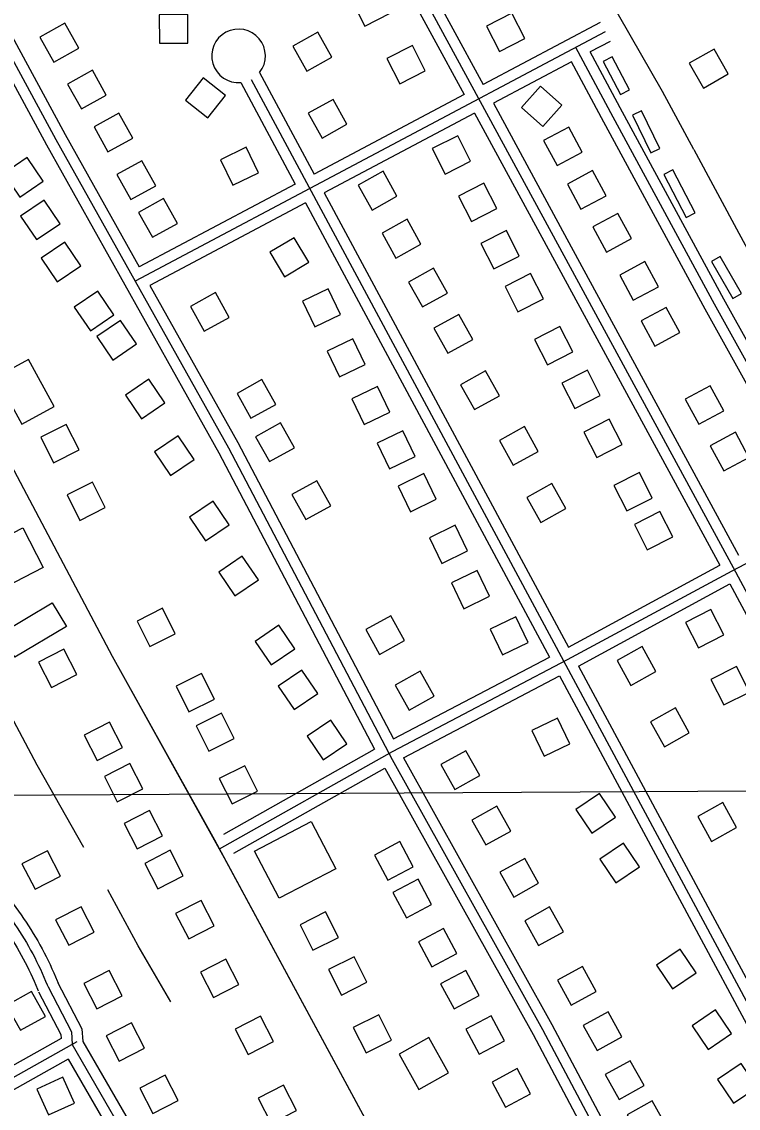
# Model space of a CAD drawing. Extents: x 3477039 to 3515015, y 546746 to 572297.
# Drawn here: x 3483632 to 3484637, y 563803 to 565328 of the extents above; entities that cross this region are included whole.
import ezdxf

# ---------------------------------------------------------------- set-up
doc = ezdxf.new("R2010")
doc.units = 0
for name, color, linetype in [('V-BLDG-OTLN', 7, 'Continuous'), ('V-GRID-MAJR', 7, 'Continuous'), ('V-ROAD-CNTR', 7, 'Continuous'), ('V-TOPO-SHOR', 7, 'Continuous')]:
    doc.layers.add(name, color=color, linetype=linetype)

msp = doc.modelspace()

# ---------------------------------------------------------------- linework, layer by layer
at = {"layer": 'V-BLDG-OTLN'}
for points in [[(3484148.4, 565339.9), (3484130.3, 565375.6), (3484094.6, 565357.4), (3484112.8, 565321.8)], [(3483657.3, 565306.2), (3483676.8, 565271.3), (3483711.7, 565290.7), (3483692.3, 565325.7)], [(3483864.7, 565337.8), (3483824.7, 565337.6), (3483824.8, 565297.6), (3483864.8, 565297.8)], [(3484283.6, 565321.5), (3484302, 565286), (3484337.5, 565304.4), (3484319.1, 565339.9)], [(3484012.1, 565293.7), (3484031.6, 565258.7), (3484066.5, 565278.1), (3484047.1, 565313.1)], [(3484197.7, 565258.8), (3484179.6, 565294.5), (3484143.9, 565276.3), (3484162, 565240.7)], [(3484622.5, 565254.5), (3484602.7, 565289.3), (3484568, 565269.5), (3484587.7, 565234.7)], [(3484459.7, 565278.5), (3484447.3, 565271.9), (3484471.7, 565225.9), (3484484.1, 565232.4)], [(3483696, 565240.3), (3483715.4, 565205.4), (3483750.3, 565224.8), (3483730.9, 565259.8)], [(3483917.6, 565224.4), (3483886.2, 565249.1), (3483861.4, 565217.7), (3483892.8, 565193)], [(3484362.4, 565180.9), (3484389.1, 565210.6), (3484359.3, 565237.4), (3484332.6, 565207.6)], [(3484033.4, 565199.5), (3484052.9, 565164.5), (3484087.8, 565183.9), (3484068.4, 565218.9)], [(3483733.1, 565180.2), (3483752.5, 565145.2), (3483787.5, 565164.7), (3483768.1, 565199.6)], [(3484500.8, 565202.9), (3484488.2, 565196.8), (3484514.1, 565144), (3484526.6, 565150.1)], [(3484363.7, 565161.1), (3484382.7, 565125.9), (3484417.9, 565144.9), (3484398.9, 565180.1)], [(3484261.3, 565132.3), (3484243.2, 565167.9), (3484207.5, 565149.8), (3484225.7, 565114.1)], [(3483963.9, 565115.6), (3483946.5, 565151.7), (3483910.5, 565134.3), (3483927.9, 565098.3)], [(3483662, 565104.2), (3483639.5, 565137.3), (3483606.4, 565114.9), (3483628.9, 565081.8)], [(3483765.2, 565113.3), (3483784.6, 565078.3), (3483819.6, 565097.8), (3483800.2, 565132.7)], [(3484103.5, 565098.6), (3484123, 565063.6), (3484157.9, 565083), (3484138.5, 565118)], [(3484397, 565099.9), (3484416, 565064.7), (3484451.2, 565083.7), (3484432.2, 565118.9)], [(3484544.9, 565120.1), (3484532.5, 565113.7), (3484563.6, 565053.3), (3484576, 565059.7)], [(3484298, 565065.6), (3484279.9, 565101.2), (3484244.2, 565083.1), (3484262.4, 565047.4)], [(3483685.7, 565044.5), (3483663.2, 565077.6), (3483630.1, 565055.2), (3483652.6, 565022.1)], [(3483795.7, 565060.4), (3483815.2, 565025.5), (3483850.1, 565044.9), (3483830.7, 565079.9)], [(3484137.1, 565031.2), (3484156.5, 564996.3), (3484191.5, 565015.7), (3484172.1, 565050.7)], [(3484432.7, 565039.9), (3484451.7, 565004.7), (3484486.9, 565023.7), (3484467.9, 565058.9)], [(3484034.4, 564990.4), (3484013.9, 565024.8), (3483979.6, 565004.3), (3484000.1, 564969.9)], [(3484329.6, 564999.1), (3484311.5, 565034.8), (3484275.8, 565016.6), (3484294, 564981)], [(3483714.5, 564985.3), (3483692.1, 565018.4), (3483659, 564995.9), (3483681.4, 564962.8)], [(3484470.5, 564972.3), (3484489.5, 564937.1), (3484524.7, 564956.1), (3484505.6, 564991.3)], [(3484611.4, 564998.4), (3484599.2, 564991.4), (3484629, 564939.5), (3484641.1, 564946.5)], [(3484174.4, 564962.6), (3484193.8, 564927.6), (3484228.8, 564947), (3484209.4, 564982)], [(3484363.4, 564938.9), (3484345.2, 564974.5), (3484309.6, 564956.4), (3484327.7, 564920.7)], [(3483761.1, 564916.8), (3483738.6, 564949.9), (3483705.5, 564927.4), (3483728, 564894.3)], [(3483868.4, 564928.4), (3483887.8, 564893.5), (3483922.8, 564912.9), (3483903.3, 564947.9)], [(3484078.9, 564917.2), (3484061.5, 564953.2), (3484025.4, 564935.8), (3484042.8, 564899.8)], [(3484209.8, 564897.8), (3484229.2, 564862.8), (3484264.2, 564882.2), (3484244.8, 564917.2)], [(3484500.5, 564908), (3484519.5, 564872.8), (3484554.7, 564891.8), (3484535.7, 564927)], [(3483792.6, 564875.7), (3483770.1, 564908.8), (3483737, 564886.3), (3483759.5, 564853.2)], [(3484404.6, 564864.5), (3484386.4, 564900.2), (3484350.8, 564882), (3484368.9, 564846.4)], [(3484113.3, 564846.9), (3484095.9, 564882.9), (3484059.9, 564865.6), (3484077.3, 564829.5)], [(3483677.2, 564788.1), (3483641, 564854.1), (3483595.5, 564829.2), (3483631.7, 564763.2)], [(3484247.3, 564818.6), (3484266.7, 564783.7), (3484301.7, 564803.1), (3484282.3, 564838.1)], [(3484443.2, 564803.2), (3484425.1, 564838.9), (3484389.4, 564820.8), (3484407.6, 564785.1)], [(3483832.6, 564793.3), (3483810.2, 564826.4), (3483777.1, 564803.9), (3483799.5, 564770.8)], [(3483933.7, 564806.4), (3483953.2, 564771.4), (3483988.1, 564790.8), (3483968.7, 564825.8)], [(3484148, 564780.1), (3484130.7, 564816.1), (3484094.6, 564798.8), (3484112, 564762.7)], [(3484562.2, 564798.2), (3484581.2, 564763), (3484616.4, 564782), (3484597.4, 564817.2)], [(3483658.4, 564744.9), (3483676.3, 564709.1), (3483712.1, 564727), (3483694.2, 564762.8)], [(3483959.7, 564745.5), (3483979.2, 564710.6), (3484014.1, 564730), (3483994.7, 564764.9)], [(3484473.9, 564734.6), (3484455.8, 564770.2), (3484420.1, 564752.1), (3484438.3, 564716.4)], [(3483873.5, 564713.5), (3483851.1, 564746.6), (3483818, 564724.2), (3483840.4, 564691.1)], [(3484183.6, 564718), (3484166.2, 564754), (3484130.2, 564736.6), (3484147.6, 564700.6)], [(3484301.8, 564740.5), (3484321.2, 564705.5), (3484356.2, 564724.9), (3484336.8, 564759.9)], [(3484597.4, 564732.8), (3484616.4, 564697.6), (3484651.6, 564716.6), (3484632.6, 564751.8)], [(3484213, 564657.8), (3484195.6, 564693.8), (3484159.5, 564676.4), (3484176.9, 564640.4)], [(3484516.1, 564659.5), (3484498, 564695.2), (3484462.3, 564677), (3484480.5, 564641.4)], [(3483695.3, 564664), (3483713.1, 564628.2), (3483748.9, 564646.1), (3483731, 564681.9)], [(3484010.7, 564664.3), (3484030.1, 564629.3), (3484065.1, 564648.7), (3484045.7, 564683.7)], [(3484340.3, 564660.4), (3484359.7, 564625.4), (3484394.7, 564644.9), (3484375.3, 564679.8)], [(3483922.5, 564622), (3483900.1, 564655.1), (3483867, 564632.6), (3483889.4, 564599.5)], [(3484544.8, 564604.9), (3484526.6, 564640.6), (3484491, 564622.4), (3484509.1, 564586.8)], [(3483526.1, 564562.8), (3483633.2, 564617.8), (3483661.8, 564562), (3483554.7, 564507)], [(3484257, 564585.3), (3484239.6, 564621.3), (3484203.6, 564603.9), (3484221, 564567.9)], [(3483963.6, 564545), (3483941.1, 564578.1), (3483908, 564555.6), (3483930.5, 564522.5)], [(3484288, 564521.7), (3484270.6, 564557.7), (3484234.5, 564540.4), (3484251.9, 564504.3)], [(3483602.2, 564469.7), (3483674.2, 564512.7), (3483694.3, 564479.1), (3483622.2, 564436.1)], [(3483793.4, 564487), (3483811.3, 564451.2), (3483847.1, 564469.1), (3483829.2, 564504.9)], [(3484616.4, 564467.5), (3484598.3, 564503.1), (3484562.6, 564485), (3484580.8, 564449.3)], [(3484114.3, 564475.1), (3484133.7, 564440.1), (3484168.7, 564459.5), (3484149.3, 564494.5)], [(3484341.9, 564456.9), (3484324.5, 564493), (3484288.5, 564475.6), (3484305.9, 564439.6)], [(3484014.7, 564447.9), (3483992.3, 564481), (3483959.2, 564458.5), (3483981.6, 564425.4)], [(3483709.1, 564412.1), (3483690.8, 564447.7), (3483655.2, 564429.4), (3483673.5, 564393.8)], [(3484466.8, 564431.7), (3484486.2, 564396.7), (3484521.1, 564416.1), (3484501.7, 564451.1)], [(3483848.3, 564395.4), (3483866.2, 564359.6), (3483901.9, 564377.5), (3483884, 564413.3)], [(3484047.1, 564385.1), (3484024.7, 564418.2), (3483991.6, 564395.8), (3484014, 564362.7)], [(3484155.6, 564397.1), (3484175, 564362.1), (3484210, 564381.5), (3484190.6, 564416.5)], [(3484652.2, 564387.3), (3484634.1, 564423), (3484598.4, 564404.8), (3484616.6, 564369.2)], [(3484513.6, 564345.6), (3484533, 564310.7), (3484567.9, 564330.1), (3484548.5, 564365.1)], [(3483876.2, 564340), (3483894.1, 564304.3), (3483929.9, 564322.2), (3483912, 564357.9)], [(3484400.6, 564314.6), (3484383.2, 564350.6), (3484347.2, 564333.2), (3484364.6, 564297.2)], [(3483773.1, 564309.7), (3483754.9, 564345.3), (3483719.3, 564327), (3483737.5, 564291.4)], [(3484087.6, 564314.9), (3484065.2, 564348), (3484032.1, 564325.5), (3484054.5, 564292.4)], [(3484219.6, 564285.7), (3484239, 564250.7), (3484274, 564270.1), (3484254.5, 564305.1)], [(3483801.4, 564251.7), (3483783.2, 564287.2), (3483747.6, 564269), (3483765.8, 564233.4)], [(3483908.8, 564266.1), (3483926.7, 564230.3), (3483962.5, 564248.2), (3483944.6, 564284)], [(3484464.3, 564211.8), (3484441.9, 564244.9), (3484408.8, 564222.5), (3484431.2, 564189.4)], [(3484579.9, 564212.9), (3484599.3, 564177.9), (3484634.3, 564197.3), (3484614.8, 564232.3)], [(3483829.1, 564185.5), (3483810.8, 564221.1), (3483775.2, 564202.8), (3483793.5, 564167.3)], [(3484263.1, 564207.8), (3484282.5, 564172.8), (3484317.5, 564192.2), (3484298.1, 564227.2)], [(3483992.7, 564098), (3483958.2, 564164.1), (3484037.7, 564205.6), (3484072.2, 564139.5)], [(3484180.6, 564142.3), (3484161.8, 564177.5), (3484126.5, 564158.7), (3484145.4, 564123.4)], [(3484498, 564142.1), (3484475.6, 564175.2), (3484442.5, 564152.7), (3484464.9, 564119.6)], [(3483686, 564129), (3483667.7, 564164.6), (3483632.1, 564146.3), (3483650.4, 564110.8)], [(3483858, 564129.7), (3483839.8, 564165.3), (3483804.2, 564147), (3483822.4, 564111.4)], [(3484302.3, 564134.6), (3484321.7, 564099.6), (3484356.7, 564119), (3484337.3, 564154)], [(3484206.5, 564089.5), (3484187.7, 564124.7), (3484152.4, 564105.9), (3484171.3, 564070.6)], [(3483901.5, 564059.4), (3483883.2, 564094.9), (3483847.6, 564076.7), (3483865.9, 564041.1)], [(3483733.2, 564050.3), (3483714.9, 564085.9), (3483679.3, 564067.7), (3483697.6, 564032.1)], [(3484022.1, 564060.9), (3484040, 564025.1), (3484075.8, 564043), (3484057.9, 564078.8)], [(3484337.1, 564066.5), (3484356.5, 564031.6), (3484391.5, 564051), (3484372.1, 564086)], [(3484242.1, 564020.5), (3484223.2, 564055.8), (3484188, 564036.9), (3484206.8, 564001.6)], [(3484062.1, 563998), (3484080, 563962.2), (3484115.8, 563980.1), (3484097.9, 564015.9)], [(3484577.7, 563993.5), (3484555.2, 564026.6), (3484522.1, 564004.2), (3484544.6, 563971.1)], [(3483936.4, 563977), (3483918.1, 564012.5), (3483882.6, 563994.3), (3483900.8, 563958.7)], [(3484383.1, 563982.9), (3484402.5, 563947.9), (3484437.5, 563967.4), (3484418, 564002.3)], [(3483772.5, 563961.2), (3483754.3, 563996.7), (3483718.7, 563978.5), (3483736.9, 563942.9)], [(3484273.4, 563961.6), (3484254.5, 563996.9), (3484219.2, 563978), (3484238.1, 563942.7)], [(3483630, 563912.8), (3483665, 563932.2), (3483645.6, 563967.1), (3483610.6, 563947.7)], [(3484419.2, 563919.3), (3484438.6, 563884.4), (3484473.6, 563903.8), (3484454.1, 563938.7)], [(3484627.4, 563908.3), (3484604.9, 563941.4), (3484571.8, 563919), (3484594.3, 563885.9)], [(3483804, 563887.7), (3483785.7, 563923.3), (3483750.1, 563905), (3483768.4, 563869.5)], [(3483984.9, 563897.1), (3483966.6, 563932.7), (3483931, 563914.4), (3483949.3, 563878.8)], [(3484096.7, 563916.8), (3484114.6, 563881), (3484150.4, 563898.9), (3484132.5, 563934.7)], [(3484308.7, 563898), (3484289.9, 563933.3), (3484254.6, 563914.4), (3484273.5, 563879.1)], [(3484161.1, 563879.5), (3484188.8, 563829.8), (3484230.3, 563852.9), (3484202.6, 563902.6)], [(3484450.1, 563850.6), (3484469.5, 563815.7), (3484504.5, 563835.1), (3484485.1, 563870.1)], [(3484663.2, 563833), (3484640.8, 563866.1), (3484607.7, 563843.7), (3484630.1, 563810.6)], [(3483705.9, 563810.7), (3483689.2, 563847), (3483652.8, 563830.3), (3483669.5, 563794)], [(3483851.2, 563814.3), (3483832.9, 563849.9), (3483797.4, 563831.6), (3483815.6, 563796)], [(3484345.5, 563823.7), (3484326.7, 563859), (3484291.4, 563840.1), (3484310.3, 563804.8)], [(3484017.3, 563800.4), (3483999, 563836), (3483963.4, 563817.7), (3483981.7, 563782.2)], [(3484481, 563794.2), (3484500.4, 563759.2), (3484535.4, 563778.6), (3484516, 563813.6)]]:
    msp.add_lwpolyline(points, close=True, dxfattribs=at)
at = {"layer": 'V-GRID-MAJR'}
msp.add_spline([(3481202, 564229.3), (3486474.8, 564258.8), (3491747.6, 564289.1), (3497020.4, 564320.1), (3502293.2, 564352), (3507566, 564384.6), (3512838.8, 564417.9)], degree=3, dxfattribs=at)
at = {"layer": 'V-ROAD-CNTR'}
for points in [[(3482722.3, 566937.5), (3483080.9, 566269.6), (3483679.4, 565162.5), (3483921.6, 564730.2), (3484151.2, 564292.7), (3484362, 563913.9), (3484528.4, 563600), (3484630.4, 563403.2)], [(3484732.1, 562645.7), (3484666.6, 562766.6), (3484567.7, 562947.5), (3484396.2, 563261.4), (3484186, 563654.6), (3483902.4, 564179.7), (3483759.1, 564437), (3483573.9, 564786.7), (3483343.7, 565203.6), (3482914.2, 565989.7)], [(3483918.7, 565877.7), (3484174.9, 565399.7), (3484383.2, 565016.2), (3484629.4, 564562.3), (3484861.3, 564130.1), (3485097.3, 563703.4), (3485214.6, 563489.3), (3485265, 563393.7)], [(3483939, 565871.7), (3484188.1, 565406.8), (3484278.8, 565239.8)], [(3483912.6, 565857.3), (3484161.7, 565392.6), (3484252.3, 565225.7)], [(3483456.7, 565606), (3483692.6, 565169.7), (3483796.6, 564984)], [(3483430.2, 565591.9), (3483666.3, 565155.3), (3483908.4, 564723), (3484126.7, 564307)], [(3483909.1, 564167.3), (3484151.7, 564303.9), (3484397.4, 564432.8), (3484627.9, 564557.6), (3484833.3, 564665.3), (3484988.6, 564745.8), (3485510.4, 565024.1), (3485996.4, 565283.3), (3486374.3, 565486.1)], [(3483916.1, 564154.3), (3483759.1, 564437), (3483573.9, 564786.7), (3483343.7, 565203.6), (3483199, 565468.5)], [(3484442.9, 565326.8), (3484278.8, 565239.8)], [(3484449.9, 565313.6), (3483790.7, 564963.9)], [(3484456.9, 565300.3), (3484429.1, 565285.6)], [(3484769.8, 564632), (3484603.3, 564931.6), (3484461.3, 565193.8), (3484408.8, 565291.7)], [(3484775.8, 564652.1), (3484616.5, 564938.8), (3484474.5, 565200.9), (3484429.1, 565285.6)], [(3484402.6, 565271.5), (3484293.2, 565213.4)], [(3484749.2, 564638.1), (3484590.2, 564924.4), (3484448.1, 565186.7), (3484402.6, 565271.5)], [(3483965.4, 565256.6), (3484041.9, 565114.1)], [(3483939, 565242.4), (3484015.4, 565100.1)], [(3483953.7, 565246.7), (3484863.3, 563553)], [(3484252.3, 565225.7), (3484041.9, 565114.1)], [(3484293.2, 565213.4), (3484396.4, 565023.3), (3484637.2, 564579.4)], [(3484266.7, 565199.4), (3484056.1, 565087.7)], [(3484266.7, 565199.4), (3484370.1, 565009), (3484610.7, 564565.4)], [(3484015.4, 565100.1), (3483796.6, 564984)], [(3484056.1, 565087.7), (3484398.4, 564450.4)], [(3484029.6, 565073.6), (3483811.3, 564957.8)], [(3484029.6, 565073.6), (3484371.9, 564436.3)], [(3483811.3, 564957.8), (3483934.7, 564737.3), (3484153, 564321.5)], [(3484398.4, 564450.4), (3484610.7, 564565.4)], [(3484412.6, 564423.9), (3484624.9, 564539)], [(3484624.9, 564539), (3484848.1, 564122.9), (3485077.4, 563708.5)], [(3484153, 564321.5), (3484371.9, 564436.3)], [(3484412.6, 564423.9), (3484868.8, 563574.3)], [(3484167.1, 564295), (3484386, 564409.9)], [(3484386, 564409.9), (3484843.5, 563558.1)], [(3483915.1, 564187.8), (3484126.7, 564307)], [(3484167.1, 564295), (3484375.2, 563921), (3484541.7, 563607), (3484636.1, 563424.7)], [(3483929.3, 564161.4), (3484140.8, 564280.5)], [(3484140.8, 564280.5), (3484348.9, 563906.7), (3484515.1, 563593.1), (3484610.6, 563408.8)], [(3484403.4, 563248.2), (3484186, 563654.6), (3483916.1, 564154.3)], [(3483607.9, 564081), (3483611.5, 564076.2), (3483615.1, 564071.3), (3483618.6, 564066.4), (3483622, 564061.4), (3483625.4, 564056.4), (3483628.7, 564051.3), (3483631.9, 564046.2), (3483635.1, 564041.1), (3483638.2, 564035.9), (3483641.2, 564030.6), (3483644.2, 564025.4), (3483647.1, 564020.1), (3483649.9, 564014.7), (3483652.6, 564009.4), (3483655.3, 564003.9), (3483657.9, 563998.5), (3483660.5, 563993), (3483662.9, 563987.5), (3483665.3, 563981.9), (3483667.6, 563976.4), (3483668.7, 563973.6)], [(3483619.9, 564090), (3483623.6, 564085.1), (3483627.2, 564080), (3483630.9, 564075), (3483634.4, 564069.8), (3483637.9, 564064.7), (3483641.3, 564059.4), (3483644.6, 564054.2), (3483647.9, 564048.8), (3483651.1, 564043.5), (3483654.2, 564038.1), (3483657.3, 564032.6), (3483660.3, 564027.2), (3483663.2, 564021.7), (3483666, 564016.1), (3483668.8, 564010.5), (3483671.5, 564004.9), (3483674.1, 563999.2), (3483676.7, 563993.5), (3483679.1, 563987.8), (3483681.5, 563982), (3483682.7, 563979.2)], [(3483595.9, 564072), (3483599.5, 564067.2), (3483602.9, 564062.5), (3483606.3, 564057.7), (3483609.6, 564052.9), (3483612.9, 564048.1), (3483616.1, 564043.2), (3483619.2, 564038.3), (3483622.3, 564033.3), (3483625.3, 564028.3), (3483628.2, 564023.2), (3483631.1, 564018.1), (3483633.8, 564013), (3483636.6, 564007.8), (3483639.2, 564002.6), (3483641.8, 563997.4), (3483644.3, 563992.1), (3483646.8, 563986.8), (3483649.2, 563981.5), (3483651.5, 563976.1), (3483653.7, 563970.7), (3483654.8, 563968)], [(3483668.7, 563973.6), (3483701.4, 563910.8), (3483702.5, 563892.7), (3483814.4, 563699.1), (3483971.8, 563397.3), (3484143.8, 563099.6)], [(3483682, 563980.5), (3483716.2, 563914.9), (3483717.3, 563897.2), (3483827.6, 563706.3), (3483984.9, 563404.5), (3484149, 563120.7)], [(3483655.4, 563966.7), (3483686.6, 563906.7), (3483686.9, 563901.3)], [(3483708.9, 563896.4), (3483472.3, 563763.6), (3483172.6, 563603.2), (3483394.3, 563185.4), (3483620.7, 562774.1), (3483754.1, 562520), (3483931.5, 562203.5), (3483969.4, 562115.4), (3484084, 561901.7), (3484247.8, 561597.5), (3484379.8, 561352.4), (3484495.3, 561137.1), (3484539.7, 561072.1)], [(3483686.9, 563901.3), (3483465.1, 563776.8), (3483183.3, 563626)], [(3483696.9, 563872.5), (3483492.5, 563757.8)], [(3483696.9, 563872.5), (3483801.3, 563691.9), (3483899.4, 563503.8)]]:
    msp.add_lwpolyline(points, dxfattribs=at)
msp.add_arc((3483935.9, 565279.9), 37.6, 321.7159, 274.7568, dxfattribs=at)
at = {"layer": 'V-TOPO-SHOR'}
for points in [[(3484574.5, 565148.6), (3484530.4, 565230), (3484439.7, 565388.5), (3484361.4, 565533.4), (3484276.6, 565686.6), (3484185.5, 565863.4), (3484136.2, 565957)], [(3484574.5, 565148.6), (3484637.4, 565031), (3484734.4, 564852.8), (3484804.3, 564728.1), (3484813.7, 564717.4), (3484827.1, 564708.9), (3484835.9, 564704.7)], [(3483719, 564169.2), (3483653.4, 564284.7), (3483583.1, 564416.1), (3483501.3, 564575.1), (3483420.6, 564714.8)], [(3483841, 563952.9), (3483795.1, 564031.3), (3483752.7, 564109.7)]]:
    msp.add_lwpolyline(points, dxfattribs=at)

doc.saveas('drawing.dxf')
